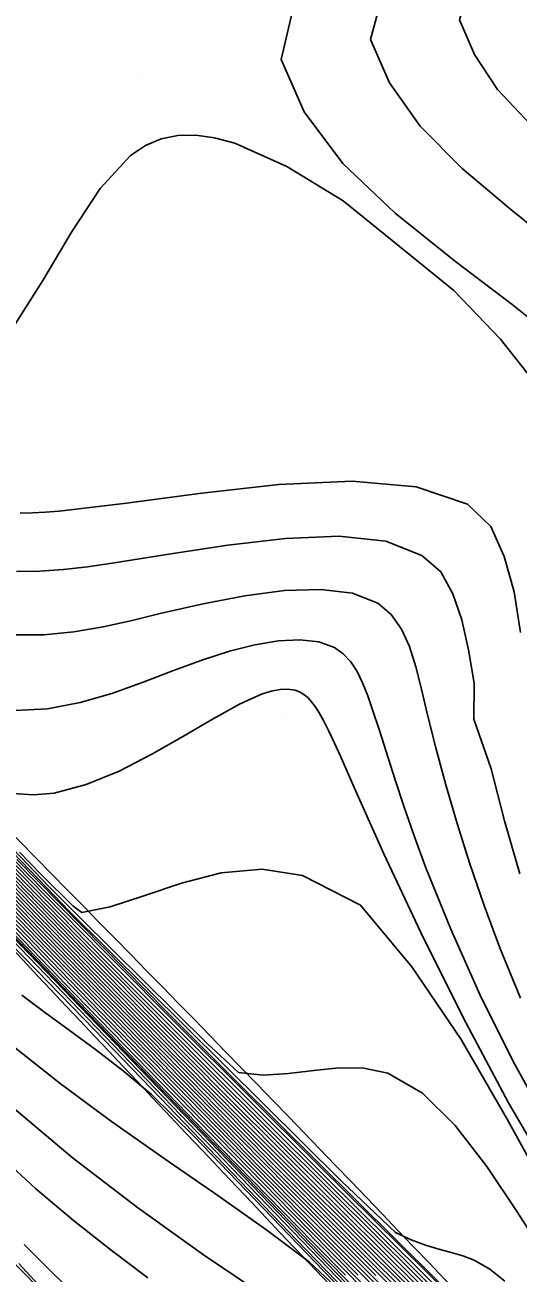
# Model space of a CAD drawing. Extents: x 2356077 to 2359823, y 225951 to 227822.
# Drawn here: x 2357779.1 to 2357818.1, y 226367.3 to 226466 of the extents above; entities that cross this region are included whole.
import ezdxf

# ---------------------------------------------------------------- set-up
doc = ezdxf.new("R2010")
doc.units = 0
for name, color, linetype in [('DTM Contours Major', 7, 'Continuous'), ('DTM Contours Minor', 7, 'Continuous'), ('Exist DTM Breakline', 7, 'Continuous'), ('Exist DTM Breakline Underwater', 7, 'Continuous'), ('Exist DTM Drainline', 7, 'Continuous'), ('PH Exist DTM Point', 7, 'Continuous')]:
    doc.layers.add(name, color=color, linetype=linetype)

msp = doc.modelspace()

# ---------------------------------------------------------------- linework, layer by layer
at = {"layer": 'DTM Contours Major'}
for points in [[(2357805.878, 226366.413), (2357803.254, 226369.065), (2357800.262, 226372.105), (2357792.225, 226380.337), (2357782.826, 226390.027), (2357772.859, 226400.351), (2357754.056, 226419.882), (2357746.812, 226427.411), (2357743.621, 226430.742), (2357742.276, 226432.153), (2357741.066, 226433.431), (2357739.969, 226434.601), (2357738.961, 226435.69), (2357737.811, 226436.953), (2357736.733, 226438.162), (2357735.698, 226439.344), (2357734.677, 226440.527), (2357733.642, 226441.74), (2357723.527, 226453.689), (2357714.248, 226464.651), (2357707.78, 226472.303), (2357704.616, 226476.038), (2357701.53, 226479.666)], [(2357821.024, 226477.009), (2357818.054, 226474.554), (2357815.737, 226471.942), (2357814.265, 226469.235), (2357813.478, 226466.441), (2357814.65, 226463.713), (2357816.478, 226460.946), (2357819.056, 226458.185)], [(2357778.468, 226422.823), (2357780.311, 226422.844), (2357782.169, 226422.973), (2357784.066, 226423.188), (2357786.025, 226423.466), (2357790.51, 226424.182), (2357795.159, 226424.902), (2357799.726, 226425.437), (2357803.969, 226425.604), (2357807.642, 226425.214), (2357810.502, 226424.083), (2357811.989, 226422.801), (2357812.934, 226421.054), (2357813.649, 226418.985), (2357814.179, 226416.616), (2357814.633, 226413.996), (2357814.588, 226411.13), (2357815.962, 226407.221), (2357817.017, 226403.098), (2357818.248, 226398.901)], [(2357812.92, 226362.861), (2357805.167, 226370.565), (2357800.871, 226374.85), (2357796.377, 226379.357), (2357791.748, 226384.038), (2357786.527, 226389.369), (2357781.26, 226394.786), (2357770.782, 226405.612)], [(2357813.18, 226364.385), (2357803.227, 226374.265), (2357797.912, 226379.552), (2357792.633, 226384.826), (2357787.587, 226389.903), (2357784.108, 226393.432), (2357780.789, 226396.819), (2357774.343, 226403.422)], [(2357776.48, 226402.636), (2357781.056, 226397.885), (2357783.525, 226395.417), (2357793.507, 226385.51), (2357796.007, 226383.198), (2357797.966, 226382.998), (2357799.953, 226383.111), (2357801.95, 226383.361), (2357803.937, 226383.567), (2357805.896, 226383.553), (2357807.808, 226383.139), (2357810.531, 226381.553), (2357813.128, 226378.996), (2357815.619, 226375.768), (2357818.021, 226372.172), (2357820.357, 226368.508)], [(2357805.167, 226365.565), (2357793.424, 226377.769), (2357771.431, 226400.613)], [(2357806.847, 226367.15), (2357803.572, 226370.427), (2357799.982, 226374.041), (2357796.05, 226378.029), (2357789.275, 226384.965), (2357781.942, 226392.528), (2357774.381, 226400.357)], [(2357788.851, 226366.964), (2357785.947, 226369.138), (2357782.965, 226371.494), (2357779.965, 226374.027), (2357777.008, 226376.735)]]:
    msp.add_lwpolyline(points, dxfattribs=at)
at = {"layer": 'DTM Contours Minor'}
for points in [[(2357822.003, 226485.541), (2357816.865, 226482.483), (2357802.972, 226471.429), (2357800.343, 226467.464), (2357799.379, 226463.321), (2357801.186, 226459.166), (2357804.252, 226455.087), (2357808.391, 226451.152), (2357813.036, 226447.418), (2357817.622, 226443.942), (2357821.586, 226440.78)], [(2357805.454, 226367.179), (2357802.633, 226370.027), (2357799.435, 226373.276), (2357791.619, 226381.283), (2357782.622, 226390.561), (2357773.111, 226400.407), (2357763.751, 226410.117), (2357746.157, 226428.385), (2357744.441, 226430.163), (2357742.891, 226431.777), (2357741.507, 226433.228), (2357740.258, 226434.55), (2357739.161, 226435.704), (2357736.959, 226438.162), (2357735.946, 226439.313), (2357734.945, 226440.469), (2357733.933, 226441.653), (2357713.785, 226465.447), (2357708.927, 226471.171), (2357697.968, 226484.048)], [(2357820.412, 226480.906), (2357816.656, 226477.925), (2357812.76, 226474.825), (2357809.25, 226471.731), (2357807.344, 226468.345), (2357806.426, 226464.884), (2357807.927, 226461.458), (2357810.348, 226458.046), (2357813.684, 226454.701), (2357817.522, 226451.439), (2357821.449, 226448.277)], [(2357805.002, 226366.319), (2357802.667, 226368.707), (2357794.025, 226377.613), (2357783.398, 226388.621), (2357771.811, 226400.657), (2357739.931, 226433.822), (2357739.202, 226434.578), (2357735.775, 226438.125), (2357726.78, 226447.383), (2357721.82, 226452.509), (2357719.193, 226455.233), (2357716.574, 226457.958), (2357713.017, 226461.673), (2357708.047, 226466.885), (2357703.354, 226471.791), (2357700.977, 226474.29)], [(2357807.7, 226365.264), (2357805.01, 226367.964), (2357801.995, 226371.006), (2357798.6, 226374.454), (2357791.022, 226382.217), (2357782.436, 226391.074), (2357773.415, 226400.413), (2357749.404, 226425.318), (2357745.29, 226429.557), (2357743.536, 226431.372), (2357741.973, 226432.999), (2357740.568, 226434.476), (2357739.328, 226435.749), (2357738.204, 226437.025), (2357737.176, 226438.168), (2357736.184, 226439.291), (2357735.207, 226440.415), (2357734.224, 226441.56), (2357731.71, 226444.521), (2357721.702, 226456.351), (2357715.12, 226464.153), (2357711.681, 226468.236)], [(2357807.43, 226365.878), (2357804.548, 226368.767), (2357801.339, 226372.002), (2357797.756, 226375.64), (2357790.433, 226383.141), (2357782.262, 226391.57), (2357773.732, 226400.402), (2357757.545, 226417.187), (2357748.233, 226426.826), (2357746.169, 226428.921), (2357744.206, 226430.941), (2357742.456, 226432.75), (2357740.888, 226434.391), (2357739.449, 226435.853), (2357738.395, 226437.065), (2357737.38, 226438.188), (2357736.405, 226439.287), (2357735.449, 226440.382), (2357734.494, 226441.491), (2357732.313, 226444.054), (2357722.228, 226455.981), (2357717.623, 226461.447), (2357711.873, 226468.29)], [(2357804.455, 226367.175), (2357801.908, 226369.761), (2357793.512, 226378.343), (2357783.357, 226388.843), (2357751.721, 226421.703), (2357743.921, 226429.854), (2357741.961, 226431.944), (2357739.5, 226434.597), (2357737.312, 226437.023), (2357736.026, 226438.482), (2357734.868, 226439.823), (2357733.802, 226441.082), (2357732.792, 226442.293), (2357730.099, 226445.561), (2357729.006, 226446.878), (2357727.866, 226448.235), (2357726.675, 226449.63), (2357725.43, 226451.059), (2357724.125, 226452.52), (2357722.507, 226454.282), (2357720.816, 226456.08), (2357719.066, 226457.905), (2357717.273, 226459.753), (2357710.363, 226466.814)], [(2357806.285, 226365.665), (2357803.86, 226368.117), (2357801.086, 226370.936), (2357792.857, 226379.36), (2357783.081, 226389.432), (2357752.947, 226420.731), (2357745.521, 226428.452), (2357742.898, 226431.211), (2357741.766, 226432.409), (2357740.733, 226433.51), (2357739.783, 226434.53), (2357738.901, 226435.489), (2357737.647, 226436.873), (2357736.476, 226438.191), (2357735.352, 226439.482), (2357734.235, 226440.785), (2357733.087, 226442.139), (2357725.186, 226451.529), (2357717.036, 226461.196), (2357713.651, 226465.187), (2357712.833, 226466.165)], [(2357778.178, 226442.088), (2357780.536, 226445.832), (2357782.799, 226449.658), (2357785.075, 226453.103), (2357787.473, 226455.705), (2357788.659, 226456.506), (2357789.906, 226457.037), (2357791.223, 226457.308), (2357792.621, 226457.332), (2357794.111, 226457.12), (2357795.702, 226456.684), (2357799.833, 226454.86), (2357804.287, 226452.12), (2357808.706, 226448.557), (2357813.026, 226445.03), (2357816.719, 226441.2), (2357819.573, 226437.542)], [(2357778.744, 226427.425), (2357779.726, 226427.456), (2357780.753, 226427.516), (2357781.828, 226427.601), (2357787.163, 226428.221), (2357793.096, 226429.017), (2357799.184, 226429.693), (2357804.984, 226429.954), (2357810.051, 226429.505), (2357814.107, 226428.139), (2357815.952, 226426.365), (2357817.007, 226423.999), (2357817.787, 226421.206), (2357818.299, 226418.004)], [(2357778.152, 226417.8), (2357780.616, 226417.805), (2357782.989, 226418.04), (2357785.307, 226418.444), (2357787.603, 226418.955), (2357789.912, 226419.511), (2357793.216, 226420.265), (2357796.496, 226420.894), (2357799.634, 226421.305), (2357802.51, 226421.406), (2357805.007, 226421.103), (2357807.005, 226420.306), (2357808.06, 226419.413), (2357808.873, 226418.261), (2357809.505, 226416.875), (2357810.016, 226415.285), (2357810.466, 226413.517), (2357810.917, 226411.6), (2357811.594, 226408.872), (2357812.38, 226405.96), (2357813.277, 226402.892), (2357814.287, 226399.699), (2357815.414, 226396.411), (2357816.658, 226393.056), (2357818.277, 226389.066)], [(2357778.295, 226411.815), (2357780.913, 226411.959), (2357783.482, 226412.448), (2357785.999, 226413.181), (2357788.46, 226414.058), (2357790.861, 226414.978), (2357793.199, 226415.841), (2357795.295, 226416.51), (2357797.296, 226417.014), (2357799.163, 226417.325), (2357800.858, 226417.413), (2357802.343, 226417.25), (2357803.581, 226416.804), (2357804.285, 226416.313), (2357804.874, 226415.678), (2357805.376, 226414.908), (2357805.813, 226414.012), (2357806.214, 226412.998), (2357806.603, 226411.876), (2357807.137, 226410.234), (2357808.35, 226406.423), (2357809.066, 226404.255), (2357809.88, 226401.912), (2357810.809, 226399.395), (2357812.771, 226394.532), (2357815.083, 226389.36), (2357817.681, 226384.121), (2357820.47, 226379.049)], [(2357805.664, 226365.36), (2357803.671, 226367.42), (2357796.485, 226374.892), (2357759.655, 226413.147)], [(2357778.19, 226405.274), (2357779.8, 226405.158), (2357781.433, 226405.301), (2357783.974, 226405.964), (2357786.577, 226407.038), (2357789.166, 226408.368), (2357791.666, 226409.795), (2357793.999, 226411.166), (2357796.089, 226412.322), (2357796.997, 226412.762), (2357797.831, 226413.109), (2357798.594, 226413.356), (2357799.288, 226413.497), (2357799.914, 226413.526), (2357800.476, 226413.437), (2357800.832, 226413.301), (2357801.163, 226413.104), (2357801.474, 226412.844), (2357801.773, 226412.523), (2357802.064, 226412.137), (2357802.353, 226411.688), (2357802.743, 226410.994), (2357803.15, 226410.185), (2357803.583, 226409.256), (2357804.052, 226408.207), (2357805.135, 226405.734), (2357807.488, 226400.495), (2357810.41, 226394.273), (2357813.745, 226387.546), (2357817.337, 226380.793), (2357821.032, 226374.494)], [(2357812.707, 226362.015), (2357806.211, 226368.478), (2357802.533, 226372.153), (2357798.571, 226376.135), (2357794.329, 226380.433), (2357788.147, 226386.757), (2357781.649, 226393.454), (2357768.494, 226407.073)], [(2357812.781, 226362.294), (2357805.875, 226369.161), (2357801.992, 226373.038), (2357797.849, 226377.2), (2357793.467, 226381.637), (2357787.596, 226387.638), (2357781.512, 226393.906), (2357769.267, 226406.576)], [(2357812.851, 226362.576), (2357805.527, 226369.857), (2357801.437, 226373.938), (2357797.117, 226378.274), (2357792.606, 226382.839), (2357787.056, 226388.51), (2357781.383, 226394.35), (2357770.03, 226406.089)], [(2357812.984, 226363.151), (2357804.797, 226371.285), (2357800.294, 226375.773), (2357795.632, 226380.447), (2357790.896, 226385.232), (2357786.01, 226390.215), (2357781.146, 226395.213), (2357771.522, 226405.146)], [(2357773.072, 226405.279), (2357780.681, 226397.549), (2357783.276, 226394.92), (2357786.018, 226392.152), (2357791.156, 226387.004), (2357796.687, 226381.492), (2357802.363, 226375.856), (2357813.142, 226365.162)], [(2357813.045, 226363.446), (2357804.417, 226372.015), (2357799.707, 226376.707), (2357794.881, 226381.541), (2357790.05, 226386.418), (2357785.508, 226391.047), (2357781.041, 226395.632), (2357772.249, 226404.693)], [(2357813.099, 226363.747), (2357804.028, 226372.756), (2357799.113, 226377.65), (2357794.13, 226382.638), (2357789.215, 226387.594), (2357785.022, 226391.861), (2357780.946, 226396.039), (2357772.963, 226404.254)], [(2357813.146, 226364.059), (2357803.631, 226373.506), (2357798.514, 226378.599), (2357793.379, 226383.734), (2357788.393, 226388.756), (2357784.555, 226392.657), (2357780.861, 226396.436), (2357773.661, 226403.83)], [(2357813.191, 226364.739), (2357802.813, 226375.039), (2357797.309, 226380.51), (2357791.895, 226385.913), (2357786.797, 226391.033), (2357783.683, 226394.185), (2357780.73, 226397.189), (2357775.007, 226403.032)], [(2357775.513, 226403.34), (2357781.465, 226397.158), (2357782.616, 226395.967), (2357804.154, 226374.593), (2357808.399, 226370.549), (2357809.64, 226369.955), (2357810.782, 226369.533), (2357811.838, 226369.222), (2357812.821, 226368.963), (2357813.743, 226368.695), (2357814.618, 226368.359), (2357815.855, 226367.646), (2357817.041, 226366.699)], [(2357807.145, 226366.507), (2357804.069, 226369.588), (2357800.668, 226373.014), (2357796.906, 226376.832), (2357789.85, 226384.057), (2357782.098, 226392.054), (2357774.055, 226400.382)], [(2357812.632, 226361.738), (2357806.536, 226367.807), (2357803.06, 226371.282), (2357799.283, 226375.082), (2357795.191, 226379.23), (2357788.707, 226385.865), (2357781.792, 226392.995), (2357774.707, 226400.329)], [(2357778.499, 226400.055), (2357785.319, 226393.106), (2357790.51, 226387.838), (2357795.93, 226382.403), (2357817.911, 226360.589)], [(2357778.707, 226400.627), (2357780.402, 226398.868), (2357782.928, 226396.361), (2357783.616, 226395.847), (2357785.866, 226396.292), (2357788.529, 226397.173), (2357791.491, 226398.177), (2357794.641, 226398.988), (2357797.866, 226399.292), (2357801.052, 226398.775), (2357805.636, 226396.433), (2357809.71, 226391.561), (2357813.605, 226385.816), (2357817.245, 226379.507), (2357820.656, 226373.281)], [(2357805.275, 226365.114), (2357800.59, 226369.976), (2357789.832, 226381.158), (2357784.619, 226386.565), (2357780.088, 226391.24), (2357776.667, 226394.727)], [(2357808.901, 226361.088), (2357792.493, 226378.131), (2357789.143, 226381.466), (2357786.879, 226383.327), (2357784.699, 226385.008), (2357782.624, 226386.544), (2357780.676, 226387.97), (2357778.875, 226389.322)], [(2357803.266, 226366.64), (2357801.618, 226368.206), (2357798.247, 226370.726), (2357794.365, 226373.464), (2357790.197, 226376.355), (2357785.969, 226379.33), (2357781.906, 226382.322), (2357778.234, 226385.265)], [(2357798.236, 226365.392), (2357793.239, 226368.777), (2357788.011, 226372.521), (2357782.87, 226376.47), (2357778.138, 226380.467)], [(2357782.248, 226366.442), (2357781.198, 226367.468), (2357780.137, 226368.515), (2357779.057, 226369.601)], [(2357778.645, 226368.09), (2357781.065, 226365.45)]]:
    msp.add_lwpolyline(points, dxfattribs=at)
at = {"layer": 'Exist DTM Breakline'}
for points in [[(2357739.379, 226441.004), (2357819.613, 226359.102), (2357890.87, 226277.588), (2357993.999, 226180.096), (2358102.764, 226183.23), (2358191.473, 226205.9), (2358275.273, 226131.78), (2358421.38, 226152.319), (2358505.025, 226137.402), (2358547.118, 226053.573)], [(2357719.555, 226395.117), (2357791.559, 226318.918), (2357850.785, 226251.619), (2357976.144, 226133.407), (2357988.46, 226117.463)]]:
    msp.add_spline(points, degree=3, dxfattribs=at)
at = {"layer": 'Exist DTM Breakline Underwater'}
for points in [[(2357739.428, 226434.309), (2357811.723, 226357.465), (2357885.724, 226276.345), (2357991.789, 226172.502), (2358103.028, 226173.66), (2358191.056, 226197.408), (2358272.648, 226122.63), (2358421.22, 226141.688), (2358498.765, 226117.394), (2358527.12, 226046.782)], [(2357722.365, 226399.093), (2357796.501, 226325.142), (2357855.427, 226255.408), (2357974.836, 226142.381), (2357994.862, 226118.943)]]:
    msp.add_spline(points, degree=3, dxfattribs=at)
at = {"layer": 'Exist DTM Drainline'}
msp.add_spline([(2357699.586, 226858.192), (2357670.366, 226820.782), (2357623.327, 226796.892), (2357587.218, 226772.268), (2357568.803, 226744.252), (2357555.19, 226717.62), (2357555.017, 226695.126), (2357553.473, 226672.759), (2357563.697, 226642.736), (2357576.526, 226627.993), (2357663.798, 226499.169), (2357732.721, 226415.647), (2357803.211, 226342.215), (2357874.586, 226264.309)], degree=3, dxfattribs=at)
at = {"layer": 'PH Exist DTM Point'}
for p, q in [((2357788.3, 226461.847), (2357788.3, 226461.847)), ((2357799.79, 226411.621), (2357799.79, 226411.621))]:
    msp.add_line(p, q, dxfattribs=at)

doc.saveas('drawing.dxf')
